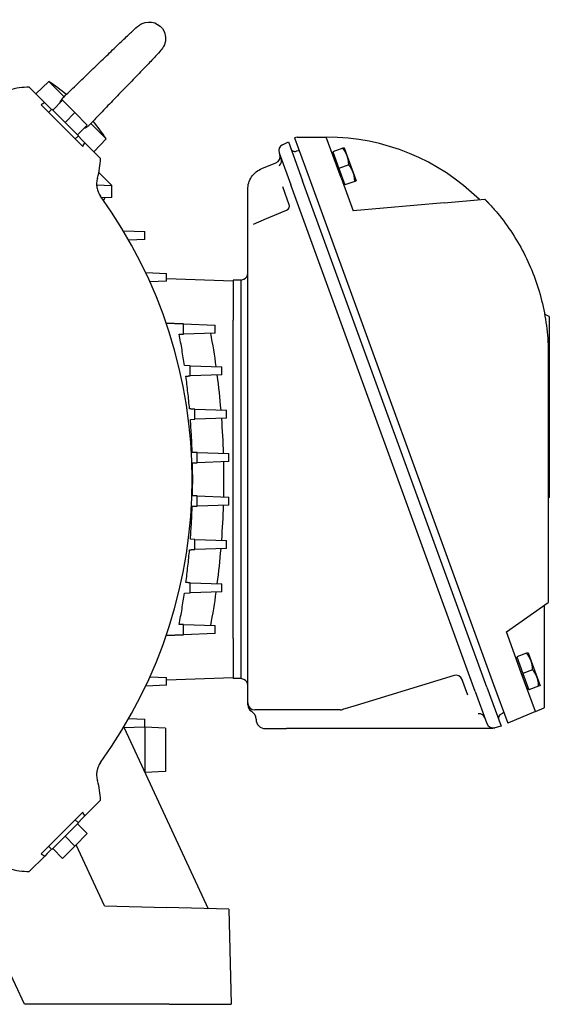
# Model space of a CAD drawing. Header units: inches. Extents: x 24 to 1128, y -69 to 748.
# Tile 265 of 656: x 425 to 435, y 293 to 311. Entities that reach past the tile are written whole.
import ezdxf

# ---------------------------------------------------------------- set-up
doc = ezdxf.new("R2010")
doc.units = ezdxf.units.IN
doc.header["$LTSCALE"] = 32
doc.header["$MEASUREMENT"] = 0
doc.layers.add('Visible (ANSI)', color=7, linetype='Continuous', lineweight=30)

msp = doc.modelspace()

# ---------------------------------------------------------------- linework, layer by layer
at = {"layer": 'Visible (ANSI)'}
for p, q in [((425.45417, 310.12535), (425.20796, 309.8917)), ((425.45417, 310.12535), (425.74543, 309.8341)), ((425.0825, 310.01716), (425.37847, 309.72119)), ((426.10134, 308.88697), (425.30893, 309.67937)), ((425.42802, 309.67164), (425.37847, 309.72119)), ((425.50887, 309.59079), (425.42802, 309.67164)), ((425.71627, 309.76757), (425.52975, 309.58105)), ((425.71627, 309.76757), (425.9529, 309.53094)), ((425.51444, 309.59636), (425.45319, 309.53511)), ((425.52975, 309.58105), (425.51444, 309.59636)), ((425.52975, 309.58105), (425.57316, 309.53764)), ((425.72297, 309.38783), (425.57316, 309.53764)), ((425.9529, 309.53094), (425.76638, 309.34442)), ((425.9529, 309.53094), (426.18953, 309.29431)), ((425.72297, 309.38783), (425.76638, 309.34442)), ((425.76638, 309.34442), (425.80979, 309.301)), ((425.9596, 309.1512), (425.80979, 309.301)), ((426.18953, 309.29431), (426.00301, 309.10779)), ((426.25607, 309.32345), (426.54732, 309.03221)), ((425.9596, 309.1512), (426.00301, 309.10779)), ((426.01832, 309.09247), (426.00301, 309.10779)), ((426.01832, 309.09247), (425.95708, 309.03123)), ((426.09361, 309.00605), (426.01275, 309.08691)), ((426.09361, 309.00605), (426.14316, 308.9565)), ((426.14316, 308.9565), (426.43913, 308.66054)), ((426.54732, 309.03221), (426.31367, 308.78599)), ((429.90525, 308.91962), (430.01677, 308.97401)), ((430.01677, 308.97401), (430.28608, 308.2341)), ((430.18651, 309.0643), (430.13552, 309.05063)), ((430.13552, 309.05063), (430.41201, 308.29099)), ((430.18651, 309.0643), (430.73805, 309.0643)), ((430.73805, 309.0643), (430.75216, 309.0643)), ((431.01951, 308.29099), (430.73805, 309.0643)), ((429.84209, 308.76329), (430.0641, 308.1533)), ((430.16482, 308.79746), (430.17117, 308.79977)), ((430.87475, 308.7578), (430.85255, 308.74972)), ((431.05181, 308.85157), (430.86532, 308.7837)), ((430.86532, 308.7837), (430.97978, 308.46923)), ((431.0799, 308.8618), (431.05181, 308.85157)), ((431.0799, 308.8618), (431.13712, 308.70457)), ((429.51456, 308.46664), (429.78142, 308.57446)), ((431.16626, 308.53711), (430.97978, 308.46923)), ((431.13712, 308.70457), (431.25158, 308.3901)), ((426.40962, 308.39042), (426.65592, 308.14412)), ((430.97978, 308.46923), (431.09423, 308.15477)), ((431.25158, 308.3901), (431.30881, 308.23287)), ((433.79822, 298.58456), (430.28608, 308.2341)), ((430.41201, 308.29099), (433.9249, 298.63939)), ((431.01951, 308.29099), (431.24786, 307.66362)), ((431.0848, 308.18067), (431.06261, 308.17259)), ((431.28072, 308.22265), (431.09423, 308.15477)), ((431.30881, 308.23287), (431.28072, 308.22265)), ((426.36651, 308.15422), (426.65592, 308.14412)), ((426.65592, 307.916), (426.65592, 308.14412)), ((429.24372, 307.89755), (429.24372, 308.06511)), ((430.03368, 307.77645), (429.9096, 308.11736)), ((433.57625, 298.50377), (430.0641, 308.1533)), ((426.65592, 307.916), (426.46379, 307.90929)), ((426.52151, 307.91131), (426.495, 307.8654)), ((429.24372, 307.25631), (429.24372, 307.89755)), ((432.98483, 307.81559), (431.24786, 307.66362)), ((432.98483, 307.81559), (433.7545, 307.88293)), ((433.7545, 307.88293), (433.7545, 307.88293)), ((429.60341, 307.51295), (429.98351, 307.6743)), ((429.35614, 307.40799), (429.60341, 307.51295)), ((426.87571, 307.28096), (427.28484, 307.26667)), ((427.28484, 307.11459), (427.28484, 307.26667)), ((429.24372, 298.29024), (429.24372, 307.25631)), ((427.28484, 307.11459), (426.97906, 307.10392)), ((427.30132, 306.48392), (427.69693, 306.47011)), ((427.69693, 306.31803), (427.69693, 306.47011)), ((427.69693, 306.31803), (427.38263, 306.30706)), ((427.69693, 306.37009), (428.96813, 306.3257)), ((428.96813, 306.33792), (428.96813, 306.3257)), ((429.11503, 306.33792), (428.96813, 306.33792)), ((428.96813, 306.3257), (428.96813, 305.71428)), ((429.11503, 306.33792), (429.17176, 306.362)), ((428.96813, 305.71428), (428.96813, 305.57687)), ((428.96813, 299.51547), (428.96813, 305.57687)), ((429.11503, 305.57687), (429.11503, 299.51547)), ((434.98444, 305.65029), (434.89538, 305.69182)), ((434.98444, 305.65029), (434.98444, 302.9535)), ((428.02194, 305.5055), (428.62577, 305.48441)), ((428.62577, 305.33234), (428.62577, 305.48441)), ((428.62577, 305.33234), (428.02299, 305.31129)), ((434.96475, 304.93044), (434.96475, 300.19747)), ((428.1491, 304.71021), (428.03853, 304.71407)), ((428.1491, 304.71021), (428.75247, 304.68914)), ((428.75247, 304.53706), (428.75247, 304.68914)), ((428.75247, 304.53706), (428.14989, 304.51602)), ((428.23726, 303.88342), (428.84024, 303.86237)), ((428.84024, 303.71029), (428.84024, 303.86237)), ((428.15205, 303.68626), (428.23775, 303.68925)), ((428.84024, 303.71029), (428.23775, 303.68925)), ((428.28125, 303.05664), (428.18667, 303.05994)), ((428.28125, 303.05664), (428.88394, 303.03559)), ((428.88394, 302.88352), (428.88394, 303.03559)), ((434.98444, 302.9535), (434.96475, 302.94432)), ((434.98444, 302.9535), (434.98444, 302.56052)), ((428.19212, 302.85936), (428.28141, 302.86248)), ((428.88394, 302.88352), (428.28141, 302.86248)), ((434.98444, 302.56052), (434.96475, 302.5697)), ((434.98444, 302.56052), (434.98444, 302.19877)), ((428.28141, 302.22986), (428.19212, 302.23298)), ((428.28141, 302.22986), (428.88394, 302.20882)), ((428.88394, 302.05675), (428.88394, 302.20882)), ((434.98444, 302.19877), (434.96475, 302.1896)), ((428.18667, 302.0324), (428.28125, 302.0357)), ((428.88394, 302.05675), (428.28125, 302.0357)), ((428.23775, 301.40309), (428.15205, 301.40608)), ((428.84024, 301.22997), (428.23726, 301.20892)), ((428.23775, 301.40309), (428.84024, 301.38205)), ((428.84024, 301.22997), (428.84024, 301.38205)), ((428.14989, 300.57632), (428.75247, 300.55528)), ((428.75247, 300.4032), (428.75247, 300.55528)), ((428.03853, 300.37827), (428.1491, 300.38213)), ((428.75247, 300.4032), (428.1491, 300.38213)), ((434.40325, 299.8043), (434.96475, 300.19747)), ((434.88601, 300.14234), (434.88601, 298.1943)), ((428.02299, 299.78105), (428.62577, 299.76)), ((428.62577, 299.60793), (428.62577, 299.76)), ((434.16829, 299.63979), (434.40325, 299.8043)), ((428.62577, 299.60793), (428.02194, 299.58684)), ((434.45111, 298.86275), (434.16829, 299.63979)), ((428.96813, 299.51547), (428.96813, 299.37806)), ((428.96813, 299.37806), (428.96813, 298.76664)), ((434.5528, 299.23267), (434.36631, 299.1648)), ((434.36631, 299.1648), (434.48077, 298.85033)), ((434.58089, 299.2429), (434.5528, 299.23267)), ((434.58089, 299.2429), (434.63812, 299.08566)), ((434.37574, 299.1389), (434.35354, 299.13082)), ((434.63812, 299.08566), (434.75257, 298.7712)), ((427.38263, 298.78528), (427.69693, 298.77431)), ((433.17088, 298.80798), (431.30482, 298.23747)), ((434.72005, 298.12385), (434.45111, 298.86275)), ((434.66726, 298.91821), (434.48077, 298.85033)), ((434.48077, 298.85033), (434.59522, 298.53587)), ((427.69693, 298.62223), (427.30132, 298.60842)), ((427.69693, 298.62223), (427.69693, 298.77431)), ((428.96813, 298.76664), (427.69693, 298.72225)), ((428.96813, 298.76664), (428.96813, 298.75442)), ((429.11503, 298.75442), (428.96813, 298.75442)), ((429.17176, 298.73034), (429.11503, 298.75442)), ((433.43478, 298.43199), (433.3211, 298.74435)), ((433.9249, 298.63939), (434.19384, 297.90049)), ((434.78171, 298.60375), (434.59522, 298.53587)), ((434.75257, 298.7712), (434.8098, 298.61397)), ((434.8098, 298.61397), (434.78171, 298.60375)), ((433.57625, 298.50377), (433.79827, 297.89378)), ((433.79822, 298.58456), (434.06753, 297.84465)), ((434.5858, 298.56177), (434.5636, 298.55369)), ((429.24372, 298.25671), (429.24372, 298.29024)), ((429.24372, 298.24914), (429.24372, 298.25671)), ((431.30482, 298.23747), (431.05035, 298.15967)), ((429.44486, 298.15245), (429.38152, 298.15245)), ((431.002, 298.15245), (429.44486, 298.15245)), ((431.05035, 298.15967), (431.0464, 298.15846)), ((434.06746, 298.07505), (434.07381, 298.07736)), ((434.72005, 298.12385), (434.19384, 297.90049)), ((434.72005, 298.12385), (434.88601, 298.1943)), ((426.97906, 297.98842), (427.28484, 297.97774)), ((427.28484, 297.82567), (427.28484, 297.97774)), ((429.4012, 297.97528), (429.4012, 297.97638)), ((434.06753, 297.84465), (433.94713, 297.81463)), ((427.28484, 297.82567), (426.87571, 297.81138)), ((426.89114, 297.81192), (428.48764, 294.3675)), ((427.28484, 297.82567), (427.28484, 296.96252)), ((427.67854, 297.80503), (427.28484, 297.82567)), ((427.67854, 297.80503), (427.67854, 296.98315)), ((429.57837, 297.79811), (429.9782, 297.79811)), ((430.1513, 297.79811), (429.9782, 297.79811)), ((432.04413, 297.79811), (430.1513, 297.79811)), ((433.74487, 297.79811), (432.04413, 297.79811)), ((433.8606, 297.79811), (433.74487, 297.79811)), ((433.94713, 297.81463), (433.9006, 297.80303)), ((427.67854, 296.98315), (427.28484, 296.96252)), ((426.43913, 296.4318), (426.14316, 296.13583)), ((425.30893, 295.41297), (426.10134, 296.20537)), ((426.01832, 295.99986), (425.95708, 296.06111)), ((426.00301, 295.98455), (425.9596, 295.94114)), ((426.00301, 295.98455), (426.01832, 295.99986)), ((426.18953, 295.79803), (426.00301, 295.98455)), ((426.01275, 296.00543), (426.09361, 296.08629)), ((426.09361, 296.08629), (426.14316, 296.13583)), ((425.80979, 295.79133), (425.76638, 295.74792)), ((425.80979, 295.79133), (425.9596, 295.94114)), ((426.18953, 295.79803), (425.9529, 295.5614)), ((425.57316, 295.5547), (425.72297, 295.70451)), ((425.76638, 295.74792), (425.72297, 295.70451)), ((425.9529, 295.5614), (425.76638, 295.74792)), ((425.42802, 295.4207), (425.37847, 295.37115)), ((425.42802, 295.4207), (425.50887, 295.50155)), ((425.51444, 295.49598), (425.45319, 295.55723)), ((425.51444, 295.49598), (425.52975, 295.51129)), ((425.57316, 295.5547), (425.52975, 295.51129)), ((425.71627, 295.32477), (425.52975, 295.51129)), ((425.9529, 295.5614), (425.71627, 295.32477)), ((426.5167, 294.41911), (425.97414, 295.58264)), ((425.37847, 295.37115), (425.0825, 295.07518)), ((424.99175, 292.54617), (423.94581, 294.7892)), ((426.5167, 294.41911), (427.69902, 294.38815)), ((428.88134, 294.35719), (427.69902, 294.38815)), ((428.88134, 294.35719), (428.92876, 292.54617)), ((427.74726, 292.54617), (424.99175, 292.54617)), ((427.74726, 292.54617), (428.92876, 292.54617))]:
    msp.add_line(p, q, dxfattribs=at)
for centre, radius, start, end in [((423.34582, 306.92386), 3.83337, 50.381131, 56.632998), ((423.34582, 306.92386), 3.83337, 33.367002, 39.618758), ((429.96047, 308.80638), 0.12598, 116, 200), ((430.75216, 304.93044), 4.13386, 45.406331, 90), ((429.73423, 308.69127), 0.12598, 292, 20), ((430.13789, 308.87146), 0.07874, 200, 290), ((430.1981, 308.72578), 0.07874, 68.37798, 110), ((429.76156, 308.61618), 0.12598, 312.024313, 20), ((418.96813, 302.54617), 9.21672, 324.17061, 35.82939), ((429.94967, 307.75403), 0.08661, 293, 20), ((429.12561, 306.47072), 0.11811, 293, 0), ((433.20772, 298.6875), 0.12598, 20, 107), ((429.12561, 298.62162), 0.11811, 0, 67), ((429.38152, 298.29024), 0.1378, 180, 270), ((429.38152, 298.24914), 0.1378, 180, 240), ((429.22404, 297.97638), 0.17717, 0, 60), ((431.002, 298.3178), 0.16535, 270, 287), ((433.64202, 297.95472), 0.12598, 20, 94.973886), ((434.09439, 298.00106), 0.07874, 110, 200), ((434.04688, 298.15136), 0.07874, 290, 331.62202), ((429.57837, 297.97528), 0.17717, 180, 270), ((433.91665, 297.93687), 0.12598, 200, 284)]:
    msp.add_arc(centre, radius, start, end, dxfattribs=at)
for centre, major_axis, ratio, start_param, end_param in [((425.08422, 308.68482), (1.17715, 0.64068), 0.99242517, 1.07684006, 1.36157287), ((425.10679, 308.66226), (0.64068, 1.17715), 0.99242517, 4.92161245, 5.20634525), ((429.13349, 305.44758), (0.01835, -0.89036), 0.01792426, 3.14876884, 3.8575319), ((429.13349, 305.44758), (0.01835, -0.89036), 0.01792426, 3.8575319, 4.56629496), ((375.71068, 302.22443), (-0.20928, 194.01899), 0.26967443, 4.72800881, 4.72900994), ((427.61046, 304.87684), (0.62806, -3.89912), 0.25168547, 1.48314056, 1.64651064), ((371.92962, 302.42593), (-0.07509, 182.15066), 0.30867163, 4.7237365, 4.72480267), ((427.72886, 304.11032), (0.41776, -3.89616), 0.24971079, 1.48131016, 1.65294171), ((369.82059, 302.52037), (-0.01567, 174.18688), 0.33537873, 4.71906934, 4.72018411), ((427.84351, 303.32911), (0.20277, -3.80765), 0.24301318, 1.4816272, 1.65727311), ((368.92054, 302.54522), (-0.00057, 170.30125), 0.34856455, 4.7142507, 4.71539083), ((427.89377, 302.54617), (0, -3.75194), 0.23912881, 1.48166403, 1.65992863), ((368.92054, 302.54711), (0.00057, 170.30099), 0.34856508, 4.70938713, 4.71052726), ((427.8435, 301.76345), (-0.20272, -3.80776), 0.24301293, 1.48425979, 1.65990114), ((369.82059, 302.57197), (0.01567, 174.18688), 0.33537873, 4.70459386, 4.70570862), ((427.729, 300.98251), (-0.41762, -3.89609), 0.24969273, 1.48851114, 1.66014628), ((371.92962, 302.66641), (0.07509, 182.15066), 0.30867163, 4.69997529, 4.70104146), ((427.61072, 300.21625), (-0.62783, -3.89902), 0.25165929, 1.4948674, 1.65824296), ((375.71068, 302.8679), (0.20928, 194.01899), 0.26967443, 4.69576802, 4.69676915), ((429.13349, 299.64476), (-0.01835, -0.89036), 0.01792426, 4.858483, 5.56724606), ((429.13349, 299.64476), (-0.01835, -0.89036), 0.01792426, 5.56724606, 6.27600912), ((425.10679, 296.43008), (-0.64068, 1.17715), 0.99242516, 4.21843373, 4.50316654), ((425.08422, 296.40752), (1.17715, -0.64068), 0.99242516, 4.92161141, 5.20634422)]:
    msp.add_ellipse(centre, major_axis=major_axis, ratio=ratio, start_param=start_param, end_param=end_param, dxfattribs=at)
for points, knots in [([(425.73382, 309.82311), (425.78456, 309.87111), (425.84671, 309.93046), (425.98554, 310.06368), (426.06433, 310.1396), (426.22703, 310.29662), (426.31301, 310.37973), (426.48075, 310.54181), (426.56467, 310.62286), (426.72073, 310.77326), (426.7948, 310.84446), (426.92509, 310.96902), (426.9826, 311.02367), (427.07634, 311.11125), (427.10392, 311.13818), (427.15546, 311.18084), (427.17041, 311.19196), (427.18824, 311.20399), (427.19374, 311.20749), (427.20365, 311.21355), (427.20744, 311.21576), (427.2119, 311.21823)], [0, 0, 0, 0, 0.88125558, 0.88125558, 1.77788959, 1.77788959, 2.67057234, 2.67057234, 3.55791471, 3.55791471, 4.4490817, 4.4490817, 5.35533713, 5.35533713, 6.2982428, 6.2982428, 6.62815429, 6.62815429, 6.79464523, 6.79464523, 6.96194112, 6.96194112, 6.96194112, 6.96194112]), ([(427.2119, 311.21823), (427.21831, 311.22178), (427.2249, 311.22514), (427.38916, 311.30181), (427.57673, 311.23361), (427.65025, 311.07609)], [0.739293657, 0.739293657, 0.739293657, 0.739293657, 0.75, 0.75, 1, 1, 1, 1]), ([(427.64023, 310.79011), (427.63776, 310.78563), (427.63557, 310.78186), (427.62946, 310.77185), (427.62592, 310.7663), (427.61382, 310.74838), (427.60278, 310.73353), (427.56014, 310.68196), (427.53325, 310.65444), (427.44582, 310.56086), (427.39123, 310.50341), (427.26681, 310.37324), (427.19567, 310.29924), (427.04539, 310.1433), (426.96439, 310.05943), (426.80241, 309.89179), (426.71934, 309.80584), (426.56238, 309.6432), (426.48647, 309.56443), (426.35317, 309.42551), (426.29374, 309.36328), (426.24566, 309.31246)], [0, 0, 0, 0, 0.16675609, 0.16675609, 0.33268104, 0.33268104, 0.66157365, 0.66157365, 1.60390901, 1.60390901, 2.50982592, 2.50982592, 3.40062, 3.40062, 4.2875263, 4.2875263, 5.17971566, 5.17971566, 6.07580618, 6.07580618, 6.95774028, 6.95774028, 6.95774028, 6.95774028]), ([(425.37847, 309.72119), (425.36789, 309.71528), (425.35683, 309.7089), (425.33385, 309.69514), (425.32171, 309.68763), (425.30893, 309.67937)], [0.000001, 0.000001, 0.000001, 0.000001, 0.301646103, 0.301646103, 0.603058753, 0.603058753, 0.603058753, 0.603058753]), ([(425.73382, 309.82311), (425.71134, 309.80185), (425.6917, 309.77818), (425.66764, 309.73619), (425.66124, 309.72147), (425.65657, 309.70787)], [-1.72313838, -1.72313838, -1.72313838, -1.72313838, -1.575458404, -1.575458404, -1.49017947, -1.49017947, -1.49017947, -1.49017947]), ([(426.12999, 309.23476), (426.14699, 309.24065), (426.16344, 309.24844), (426.20382, 309.27293), (426.22581, 309.29146), (426.24567, 309.31246)], [-0.402851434, -0.402851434, -0.402851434, -0.402851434, -0.259678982, -0.259678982, -0.038559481, -0.038559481, -0.038559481, -0.038559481]), ([(426.10134, 308.88697), (426.10959, 308.89975), (426.1171, 308.91188), (426.13087, 308.93487), (426.13724, 308.94593), (426.14316, 308.9565)], [0.000001, 0.000001, 0.000001, 0.000001, 0.301847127, 0.301847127, 0.603926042, 0.603926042, 0.603926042, 0.603926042]), ([(429.24372, 308.06511), (429.24372, 308.10794), (429.25012, 308.15076), (429.27517, 308.23268), (429.29381, 308.27177), (429.34171, 308.34279), (429.37097, 308.37471), (429.43754, 308.42862), (429.47485, 308.4506), (429.51456, 308.46664)], [3.4906585, 3.4906585, 3.4906585, 3.4906585, 3.78736448, 3.78736448, 4.08407045, 4.08407045, 4.38077642, 4.38077642, 4.6774824, 4.6774824, 4.6774824, 4.6774824]), ([(426.38261, 308.28479), (426.374, 308.25601), (426.3687, 308.22624), (426.365, 308.16628), (426.36661, 308.13608), (426.37663, 308.07679), (426.38505, 308.04771), (426.40829, 307.9922), (426.4231, 307.96579), (426.44072, 307.9414)], [0.000000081, 0.000000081, 0.000000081, 0.000000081, 0.228896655, 0.228896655, 0.45781631, 0.45781631, 0.687079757, 0.687079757, 0.916348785, 0.916348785, 0.916348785, 0.916348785]), ([(433.83616, 307.80009), (433.82309, 307.81414), (433.80978, 307.82803), (433.78256, 307.85564), (433.76863, 307.86937), (433.7545, 307.88293)], [-0.318968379, -0.318968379, -0.318968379, -0.318968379, -0.160461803, -0.160461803, -0.000001, -0.000001, -0.000001, -0.000001]), ([(433.7545, 307.88293), (433.76863, 307.86937), (433.78256, 307.85564), (433.80978, 307.82803), (433.82309, 307.81414), (433.83616, 307.80009)], [-0.31896318, -0.31896318, -0.31896318, -0.31896318, -0.158496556, -0.158496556, 0, 0, 0, 0]), ([(433.83616, 307.80009), (433.89137, 307.74076), (433.94486, 307.67983), (434.09981, 307.49274), (434.19587, 307.36211), (434.37232, 307.09066), (434.45272, 306.94985), (434.59678, 306.65991), (434.66044, 306.51078), (434.7702, 306.20619), (434.81628, 306.05073), (434.89027, 305.73554), (434.91817, 305.57581), (434.95541, 305.2542), (434.96475, 305.09232), (434.96475, 304.93044)], [2.741248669, 2.741248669, 2.741248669, 2.741248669, 2.798962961, 2.798962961, 2.914245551, 2.914245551, 3.029528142, 3.029528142, 3.144810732, 3.144810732, 3.260093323, 3.260093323, 3.375375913, 3.375375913, 3.490658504, 3.490658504, 3.490658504, 3.490658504]), ([(428.03853, 304.71407), (428.024, 304.81345), (428.00846, 304.9128), (427.97543, 305.11084), (427.95791, 305.20975), (427.93942, 305.30837)], [-1.52993284, -1.52993284, -1.52993284, -1.52993284, -0.7645741, -0.7645741, -0.000001, -0.000001, -0.000001, -0.000001]), ([(428.13564, 303.88697), (428.12625, 303.99155), (428.11573, 304.09615), (428.09256, 304.30479), (428.07987, 304.40908), (428.0661, 304.51309)], [-1.59960271, -1.59960271, -1.59960271, -1.59960271, -0.79950294, -0.79950294, -0.000001, -0.000001, -0.000001, -0.000001]), ([(428.18667, 303.05994), (428.18309, 303.16441), (428.1784, 303.26898), (428.16686, 303.47768), (428.16, 303.58207), (428.15205, 303.68626)], [-1.59269734, -1.59269734, -1.59269734, -1.59269734, -0.79617613, -0.79617613, -0.000001, -0.000001, -0.000001, -0.000001]), ([(428.19212, 302.23298), (428.1943, 302.33732), (428.19539, 302.44181), (428.19539, 302.65053), (428.1943, 302.75502), (428.19212, 302.85936)], [-1.59040189, -1.59040189, -1.59040189, -1.59040189, -0.79520145, -0.79520145, -0.000001, -0.000001, -0.000001, -0.000001]), ([(428.15205, 301.40608), (428.16, 301.51026), (428.16686, 301.61466), (428.1784, 301.82336), (428.18309, 301.92793), (428.18667, 302.0324)], [-1.59270066, -1.59270066, -1.59270066, -1.59270066, -0.79652385, -0.79652385, -0.000001, -0.000001, -0.000001, -0.000001]), ([(428.0661, 300.57925), (428.07987, 300.68326), (428.09256, 300.78755), (428.11573, 300.99618), (428.12625, 301.10079), (428.13564, 301.20537)], [-1.59960857, -1.59960857, -1.59960857, -1.59960857, -0.8001037, -0.8001037, -0.000001, -0.000001, -0.000001, -0.000001]), ([(427.93942, 299.78397), (427.95791, 299.88259), (427.97543, 299.9815), (428.00846, 300.17954), (428.024, 300.27889), (428.03853, 300.37827)], [-1.52993995, -1.52993995, -1.52993995, -1.52993995, -0.7653633, -0.7653633, -0.000001, -0.000001, -0.000001, -0.000001]), ([(426.44072, 297.15094), (426.42313, 297.12659), (426.40834, 297.10022), (426.38512, 297.0448), (426.37669, 297.01577), (426.36662, 296.95649), (426.365, 296.92625), (426.36868, 296.86618), (426.37399, 296.83637), (426.38261, 296.80755)], [0, 0, 0, 0, 0.228907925, 0.228907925, 0.457824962, 0.457824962, 0.687125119, 0.687125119, 0.916414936, 0.916414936, 0.916414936, 0.916414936]), ([(426.14316, 296.13583), (426.13724, 296.14641), (426.13087, 296.15747), (426.1171, 296.18046), (426.10959, 296.19259), (426.10134, 296.20537)], [0.000001, 0.000001, 0.000001, 0.000001, 0.301645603, 0.301645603, 0.603058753, 0.603058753, 0.603058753, 0.603058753]), ([(425.30893, 295.41297), (425.32171, 295.40471), (425.33385, 295.3972), (425.35683, 295.38344), (425.36789, 295.37706), (425.37847, 295.37115)], [0.000001, 0.000001, 0.000001, 0.000001, 0.301847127, 0.301847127, 0.603926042, 0.603926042, 0.603926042, 0.603926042])]:
    msp.add_open_spline(points, degree=3, knots=knots, dxfattribs=at)
for points in [[(427.65025, 311.07609), (427.69456, 310.98117), (427.6874, 310.87532), (427.64023, 310.79011)], [(429.84396, 308.52087), (429.84527, 308.52201), (429.8459, 308.52259), (429.8459, 308.52259)], [(433.9006, 297.80303), (433.88769, 297.79981), (433.87438, 297.79811), (433.8606, 297.79811)]]:
    msp.add_open_spline(points, degree=3, dxfattribs=at)
for points, weights in [([(431.13712, 308.70457), (431.11056, 308.77754), (431.05181, 308.85157)], [1.99985792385, 1.99985792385, 1.85627458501]), ([(431.16626, 308.53711), (431.16368, 308.63159), (431.13712, 308.70457)], [1.92128718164, 2.06989926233, 2.06989926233]), ([(431.25158, 308.3901), (431.22502, 308.46307), (431.16626, 308.53711)], [1.99985792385, 1.99985792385, 1.85627458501]), ([(431.28072, 308.22265), (431.27814, 308.31713), (431.25158, 308.3901)], [1.85627458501, 1.99985792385, 1.99985792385]), ([(428.02194, 305.5055), (427.85473, 305.51134), (427.69294, 305.51699)], [1.05027588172, 1.06332946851, 1.07621315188]), ([(427.93942, 305.30837), (427.98103, 305.30982), (428.02299, 305.31129)], [1.06605773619, 1.06244952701, 1.05883270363]), ([(428.0661, 304.51309), (428.10781, 304.51455), (428.14989, 304.51602)], [1.08957216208, 1.08550228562, 1.08142586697]), ([(428.23726, 303.88342), (428.18618, 303.88521), (428.13564, 303.88697)], [1.09145309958, 1.0964560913, 1.10144920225]), ([(428.13564, 301.20537), (428.18618, 301.20713), (428.23726, 301.20892)], [1.10144920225, 1.0964560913, 1.09145309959]), ([(428.14989, 300.57632), (428.10781, 300.57779), (428.0661, 300.57925)], [1.08142586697, 1.08550228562, 1.08957216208]), ([(428.02299, 299.78105), (427.98103, 299.78252), (427.93942, 299.78397)], [1.05883270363, 1.06244952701, 1.06605773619]), ([(427.69294, 299.57535), (427.85473, 299.581), (428.02194, 299.58684)], [1.0762131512, 1.06332946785, 1.05027588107]), ([(434.63812, 299.08566), (434.61156, 299.15864), (434.5528, 299.23267)], [1.99985792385, 1.99985792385, 1.85627458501]), ([(434.66726, 298.91821), (434.66468, 299.01269), (434.63812, 299.08566)], [1.92128718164, 2.06989926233, 2.06989926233]), ([(434.75257, 298.7712), (434.72601, 298.84417), (434.66726, 298.91821)], [1.99985792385, 1.99985792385, 1.85627458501]), ([(434.78171, 298.60375), (434.77913, 298.69823), (434.75257, 298.7712)], [1.85627458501, 1.99985792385, 1.99985792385])]:
    msp.add_rational_spline(points, weights, degree=2, dxfattribs=at)

doc.saveas('drawing.dxf')
